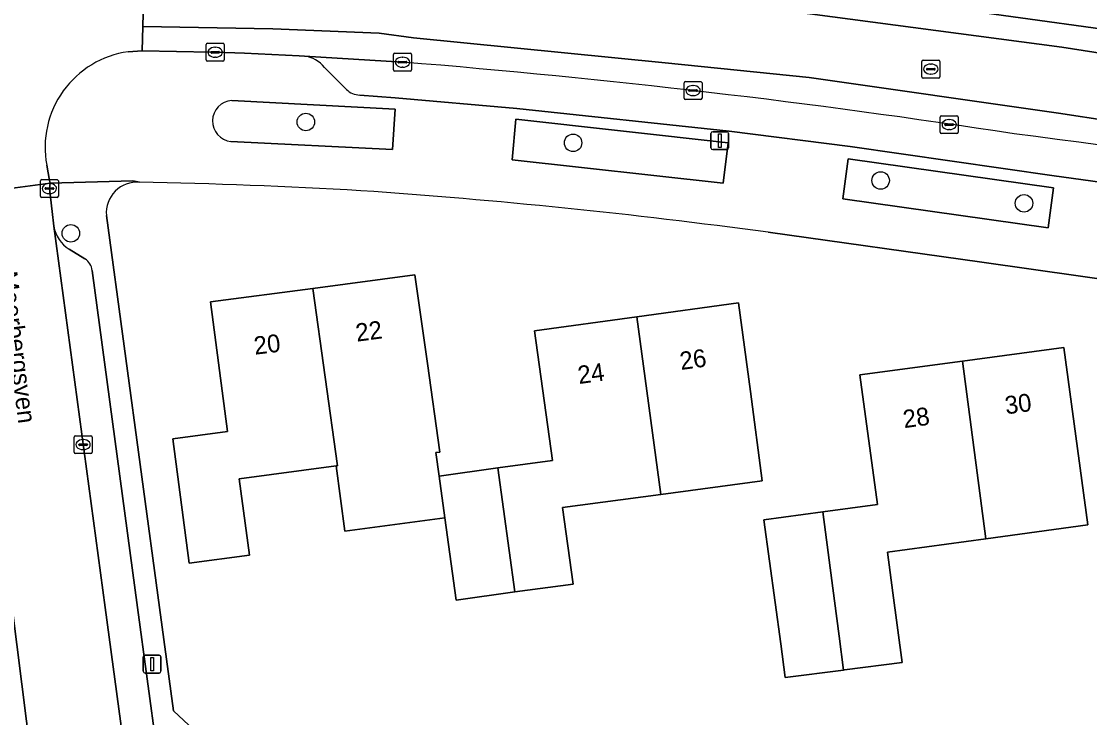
# Model space of a CAD drawing. Extents: x 163426 to 164192, y 380329 to 381641.
# Drawn here: x 163541.2 to 163600.9, y 381493.9 to 381532.7 of the extents above; entities that cross this region are included whole.
import ezdxf

# ---------------------------------------------------------------- set-up
doc = ezdxf.new("R2010")
doc.units = 0
for name, color, linetype in [('IMGEO_Boom', 7, 'Continuous'), ('IMGEO_Erf', 7, 'Continuous'), ('IMGEO_Groenvoorziening', 7, 'Continuous'), ('IMGEO_Kolk', 7, 'Continuous'), ('IMGEO_Lichtmast', 7, 'Continuous'), ('IMGEO_Openbare_ruimte_label', 7, 'Continuous'), ('IMGEO_Pand', 7, 'Continuous'), ('IMGEO_Pand_nummerreeks', 7, 'Continuous'), ('IMGEO_Parkeervlak_open', 7, 'Continuous'), ('IMGEO_Rijbaan_lokaal_gesloten', 7, 'Continuous'), ('IMGEO_Rijbaan_lokaal_open', 7, 'Continuous'), ('IMGEO_Rioolput', 7, 'Continuous'), ('IMGEO_Voetpad_open', 7, 'Continuous')]:
    doc.layers.add(name, color=color, linetype=linetype)

msp = doc.modelspace()

# ---------------------------------------------------------------- linework, layer by layer
at = {"layer": 'IMGEO_Boom'}
for centre in [(163557.068, 381527.122), (163572.006, 381525.959), (163589.196, 381523.856), (163597.213, 381522.583), (163543.931, 381520.904)]:
    msp.add_circle(centre, 0.489, dxfattribs=at)
at = {"layer": 'IMGEO_Erf'}
for points in [[(163545.916, 381521.903), (163548.887, 381500), (163549.67, 381494.227), (163550.532, 381493.434)], [(163605.887, 381517.723), (163594.855, 381519.3), (163582.902, 381520.963)]]:
    msp.add_lwpolyline(points, dxfattribs=at)
for points in [[(163572.008, 381501.314), (163568.746, 381500.875), (163565.47, 381500.413), (163564.837, 381505.006), (163559.247, 381504.265), (163558.763, 381507.917), (163553.347, 381507.199), (163553.912, 381502.937), (163550.542, 381502.49), (163549.622, 381509.429), (163552.695, 381509.837), (163551.736, 381517.073), (163557.46, 381517.832), (163563.164, 381518.588), (163563.861, 381513.637), (163564.559, 381508.685), (163564.341, 381508.656), (163564.514, 381507.348), (163567.807, 381507.801), (163570.854, 381508.221), (163569.857, 381515.453), (163575.574, 381516.241), (163581.259, 381517.024), (163581.92, 381512.068), (163582.584, 381507.089), (163576.903, 381506.323), (163571.419, 381505.584)], [(163583.863, 381496.093), (163583.61, 381497.971), (163582.674, 381504.908), (163585.975, 381505.353), (163589.017, 381505.763), (163588.042, 381512.998), (163593.766, 381513.769), (163599.441, 381514.534), (163600.109, 381509.579), (163600.778, 381504.614), (163595.086, 381503.847), (163589.579, 381503.104), (163589.886, 381500.825), (163590.41, 381496.934), (163587.169, 381496.518), (163587.125, 381496.512)]]:
    msp.add_lwpolyline(points, close=True, dxfattribs=at)
for centre, radius, start, end in [((163547.626, 381522.049), 1.716, 85.49823, 184.87321), ((163542.272, 381221.377), 302.433, 86.61127, 88.96009), ((163536.658, 381179.868), 344.216, 82.27916, 86.08677)]:
    msp.add_arc(centre, radius, start, end, dxfattribs=at)
at = {"layer": 'IMGEO_Groenvoorziening'}
msp.add_lwpolyline([(163552.881, 381526.038), (163561.901, 381525.595), (163562.068, 381527.847), (163552.926, 381528.321)], dxfattribs=at)
for points in [[(163580.403, 381523.702), (163580.684, 381525.956), (163568.805, 381527.282), (163568.603, 381525.017)], [(163598.571, 381521.209), (163598.858, 381523.438), (163587.389, 381525.064), (163587.085, 381522.83)]]:
    msp.add_lwpolyline(points, close=True, dxfattribs=at)
msp.add_arc((163552.99, 381527.178), 1.145, 93.19236, 264.54923, dxfattribs=at)
at = {"layer": 'IMGEO_Kolk'}
for p, q in [((163551.573, 381531.517), (163552.425, 381531.517)), ((163551.498, 381530.591), (163551.498, 381531.443)), ((163551.757, 381531.011), (163551.757, 381531.023)), ((163552.195, 381530.974), (163551.797, 381530.974)), ((163551.8, 381531.06), (163552.198, 381531.06)), ((163551.986, 381531.297), (163552.011, 381531.297)), ((163552.241, 381531.023), (163552.241, 381531.011)), ((163552.499, 381531.443), (163552.499, 381530.591)), ((163561.971, 381530.038), (163561.971, 381530.89)), ((163562.046, 381530.964), (163562.898, 381530.964)), ((163562.972, 381530.89), (163562.972, 381530.038)), ((163552.425, 381530.517), (163551.573, 381530.517)), ((163552.009, 381530.737), (163551.984, 381530.737)), ((163562.23, 381530.458), (163562.23, 381530.47)), ((163562.668, 381530.421), (163562.27, 381530.421)), ((163562.273, 381530.507), (163562.671, 381530.507)), ((163562.459, 381530.744), (163562.484, 381530.744)), ((163562.714, 381530.47), (163562.714, 381530.458)), ((163562.898, 381529.964), (163562.046, 381529.964)), ((163562.482, 381530.184), (163562.457, 381530.184)), ((163578.212, 381528.453), (163578.212, 381529.305)), ((163578.287, 381529.379), (163579.139, 381529.379)), ((163578.7, 381529.159), (163578.725, 381529.159)), ((163579.213, 381529.305), (163579.213, 381528.453)), ((163578.471, 381528.873), (163578.471, 381528.885)), ((163578.909, 381528.836), (163578.511, 381528.836)), ((163578.514, 381528.922), (163578.912, 381528.922)), ((163578.723, 381528.599), (163578.698, 381528.599)), ((163578.955, 381528.885), (163578.955, 381528.873)), ((163579.139, 381528.379), (163578.287, 381528.379)), ((163592.529, 381526.55), (163592.529, 381527.402)), ((163592.604, 381527.476), (163593.456, 381527.476)), ((163593.53, 381527.402), (163593.53, 381526.55)), ((163592.788, 381526.97), (163592.788, 381526.982)), ((163593.226, 381526.933), (163592.828, 381526.933)), ((163592.831, 381527.019), (163593.229, 381527.019)), ((163593.017, 381527.256), (163593.042, 381527.256)), ((163593.272, 381526.982), (163593.272, 381526.97)), ((163593.456, 381526.476), (163592.604, 381526.476)), ((163593.04, 381526.696), (163593.015, 381526.696)), ((163542.229, 381522.979), (163542.229, 381523.831)), ((163542.304, 381523.905), (163543.156, 381523.905)), ((163543.23, 381523.831), (163543.23, 381522.979)), ((163542.488, 381523.399), (163542.488, 381523.411)), ((163542.926, 381523.362), (163542.528, 381523.362)), ((163542.531, 381523.448), (163542.929, 381523.448)), ((163542.74, 381523.125), (163542.715, 381523.125)), ((163542.717, 381523.685), (163542.742, 381523.685)), ((163542.972, 381523.411), (163542.972, 381523.399)), ((163543.156, 381522.905), (163542.304, 381522.905)), ((163544.116, 381508.676), (163544.116, 381509.528)), ((163544.191, 381509.602), (163545.043, 381509.602)), ((163545.117, 381509.528), (163545.117, 381508.676)), ((163544.375, 381509.096), (163544.375, 381509.108)), ((163544.813, 381509.059), (163544.415, 381509.059)), ((163544.418, 381509.145), (163544.816, 381509.145)), ((163544.627, 381508.822), (163544.602, 381508.822)), ((163544.604, 381509.382), (163544.629, 381509.382)), ((163544.859, 381509.108), (163544.859, 381509.096)), ((163545.043, 381508.602), (163544.191, 381508.602))]:
    msp.add_line(p, q, dxfattribs=at)
for points in [[(163551.573, 381531.517), (163552.425, 381531.517)], [(163551.498, 381530.591), (163551.498, 381531.443)], [(163552.499, 381531.443), (163552.499, 381530.591)], [(163561.971, 381530.038), (163561.971, 381530.89)], [(163562.046, 381530.964), (163562.898, 381530.964)], [(163562.972, 381530.89), (163562.972, 381530.038)], [(163552.425, 381530.517), (163551.573, 381530.517)], [(163562.898, 381529.964), (163562.046, 381529.964)], [(163578.212, 381528.453), (163578.212, 381529.305)], [(163578.287, 381529.379), (163579.139, 381529.379)], [(163579.213, 381529.305), (163579.213, 381528.453)], [(163579.139, 381528.379), (163578.287, 381528.379)], [(163592.529, 381526.55), (163592.529, 381527.402)], [(163592.604, 381527.476), (163593.456, 381527.476)], [(163593.53, 381527.402), (163593.53, 381526.55)], [(163593.456, 381526.476), (163592.604, 381526.476)], [(163542.229, 381522.979), (163542.229, 381523.831)], [(163542.304, 381523.905), (163543.156, 381523.905)], [(163543.23, 381523.831), (163543.23, 381522.979)], [(163543.156, 381522.905), (163542.304, 381522.905)], [(163544.116, 381508.676), (163544.116, 381509.528)], [(163544.191, 381509.602), (163545.043, 381509.602)], [(163545.117, 381509.528), (163545.117, 381508.676)], [(163545.043, 381508.602), (163544.191, 381508.602)]]:
    msp.add_lwpolyline(points, dxfattribs=at)
for centre, radius, start, end in [((163551.575, 381531.441), 0.0765, 91.55205, 178.44795), ((163551.575, 381531.441), 0.0765, 91.55205, 178.44795), ((163552.423, 381531.441), 0.0765, 1.55205, 88.44795), ((163552.423, 381531.441), 0.0765, 1.55205, 88.44795), ((163551.797, 381531.02), 0.0403, 85.87752, 175.75265), ((163551.794, 381531.01), 0.0366, 178.93798, 274.71019), ((163552.198, 381531.017), 0.043, 264.86636, 352.45326), ((163552.202, 381531.022), 0.0386, 1.73085, 96.63898), ((163562.048, 381530.888), 0.0765, 91.55205, 178.44795), ((163562.048, 381530.888), 0.0765, 91.55205, 178.44795), ((163562.896, 381530.888), 0.0765, 1.55205, 88.44795), ((163562.896, 381530.888), 0.0765, 1.55205, 88.44795), ((163551.575, 381530.593), 0.0765, 181.55205, 268.44795), ((163551.575, 381530.593), 0.0765, 181.55205, 268.44795), ((163552.423, 381530.593), 0.0765, 271.55205, 358.44795), ((163552.423, 381530.593), 0.0765, 271.55205, 358.44795), ((163562.27, 381530.467), 0.0403, 85.87752, 175.75265), ((163562.267, 381530.457), 0.0366, 178.93798, 274.71019), ((163562.671, 381530.464), 0.043, 264.86636, 352.45326), ((163562.675, 381530.469), 0.0386, 1.73085, 96.63898), ((163562.048, 381530.04), 0.0765, 181.55205, 268.44795), ((163562.048, 381530.04), 0.0765, 181.55205, 268.44795), ((163562.896, 381530.04), 0.0765, 271.55205, 358.44795), ((163562.896, 381530.04), 0.0765, 271.55205, 358.44795), ((163578.289, 381529.303), 0.0765, 91.55205, 178.44795), ((163578.289, 381529.303), 0.0765, 91.55205, 178.44795), ((163579.137, 381529.303), 0.0765, 1.55205, 88.44795), ((163579.137, 381529.303), 0.0765, 1.55205, 88.44795), ((163578.511, 381528.882), 0.0403, 85.87752, 175.75265), ((163578.508, 381528.872), 0.0366, 178.93798, 274.71019), ((163578.912, 381528.879), 0.043, 264.86636, 352.45326), ((163578.916, 381528.884), 0.0386, 1.73085, 96.63898), ((163578.289, 381528.455), 0.0765, 181.55205, 268.44795), ((163578.289, 381528.455), 0.0765, 181.55205, 268.44795), ((163579.137, 381528.455), 0.0765, 271.55205, 358.44795), ((163579.137, 381528.455), 0.0765, 271.55205, 358.44795), ((163592.606, 381527.4), 0.0765, 91.55205, 178.44795), ((163592.606, 381527.4), 0.0765, 91.55205, 178.44795), ((163593.454, 381527.4), 0.0765, 1.55205, 88.44795), ((163593.454, 381527.4), 0.0765, 1.55205, 88.44795), ((163592.828, 381526.979), 0.0403, 85.87752, 175.75265), ((163592.825, 381526.969), 0.0366, 178.93798, 274.71019), ((163593.229, 381526.976), 0.043, 264.86636, 352.45326), ((163593.233, 381526.981), 0.0386, 1.73085, 96.63898), ((163592.606, 381526.552), 0.0765, 181.55205, 268.44795), ((163592.606, 381526.552), 0.0765, 181.55205, 268.44795), ((163593.454, 381526.552), 0.0765, 271.55205, 358.44795), ((163593.454, 381526.552), 0.0765, 271.55205, 358.44795), ((163542.306, 381523.829), 0.0765, 91.55205, 178.44795), ((163542.306, 381523.829), 0.0765, 91.55205, 178.44795), ((163543.154, 381523.829), 0.0765, 1.55205, 88.44795), ((163543.154, 381523.829), 0.0765, 1.55205, 88.44795), ((163542.528, 381523.408), 0.0403, 85.87752, 175.75265), ((163542.525, 381523.398), 0.0366, 178.93798, 274.71019), ((163542.929, 381523.405), 0.043, 264.86636, 352.45326), ((163542.933, 381523.41), 0.0386, 1.73085, 96.63898), ((163542.306, 381522.981), 0.0765, 181.55205, 268.44795), ((163542.306, 381522.981), 0.0765, 181.55205, 268.44795), ((163543.154, 381522.981), 0.0765, 271.55205, 358.44795), ((163543.154, 381522.981), 0.0765, 271.55205, 358.44795), ((163544.193, 381509.526), 0.0765, 91.55205, 178.44795), ((163544.193, 381509.526), 0.0765, 91.55205, 178.44795), ((163545.041, 381509.526), 0.0765, 1.55205, 88.44795), ((163545.041, 381509.526), 0.0765, 1.55205, 88.44795), ((163544.415, 381509.105), 0.0403, 85.87752, 175.75265), ((163544.412, 381509.095), 0.0366, 178.93798, 274.71019), ((163544.816, 381509.102), 0.043, 264.86636, 352.45326), ((163544.82, 381509.107), 0.0386, 1.73085, 96.63898), ((163544.193, 381508.678), 0.0765, 181.55205, 268.44795), ((163544.193, 381508.678), 0.0765, 181.55205, 268.44795), ((163545.041, 381508.678), 0.0765, 271.55205, 358.44795), ((163545.041, 381508.678), 0.0765, 271.55205, 358.44795)]:
    msp.add_arc(centre, radius, start, end, dxfattribs=at)
for centre, major_axis, ratio, start_param, end_param in [((163551.985, 381531.017), (-0.387, 0.002), 0.722429, 4.712389, 7.853982), ((163552.01, 381531.017), (-0.39, 0.002), 0.717154, 1.570796, 4.712389), ((163562.458, 381530.464), (-0.387, 0.002), 0.722429, 4.712389, 7.853982), ((163562.483, 381530.464), (-0.39, 0.002), 0.717154, 1.570796, 4.712389), ((163578.699, 381528.879), (-0.387, 0.002), 0.722429, 4.712389, 7.853982), ((163578.724, 381528.879), (-0.39, 0.002), 0.717154, 1.570796, 4.712389), ((163593.016, 381526.976), (-0.387, 0.002), 0.722429, 4.712389, 7.853982), ((163593.041, 381526.976), (-0.39, 0.002), 0.717154, 1.570796, 4.712389), ((163542.716, 381523.405), (-0.387, 0.002), 0.722429, 4.712389, 7.853982), ((163542.741, 381523.405), (-0.39, 0.002), 0.717154, 1.570796, 4.712389), ((163544.603, 381509.102), (-0.387, 0.002), 0.722429, 4.712389, 7.853982), ((163544.628, 381509.102), (-0.39, 0.002), 0.717154, 1.570796, 4.712389)]:
    msp.add_ellipse(centre, major_axis=major_axis, ratio=ratio, start_param=start_param, end_param=end_param, dxfattribs=at)
at = {"layer": 'IMGEO_Lichtmast'}
for p, q in [((163579.709, 381525.681), (163579.709, 381526.481)), ((163579.709, 381526.481), (163579.709, 381525.681)), ((163579.809, 381526.581), (163580.599, 381526.581)), ((163580.599, 381526.581), (163579.809, 381526.581)), ((163580.699, 381526.481), (163580.699, 381525.681)), ((163580.699, 381525.681), (163580.699, 381526.481)), ((163580.599, 381525.581), (163579.809, 381525.581)), ((163579.809, 381525.581), (163580.599, 381525.581)), ((163547.977, 381496.441), (163547.977, 381497.241)), ((163547.977, 381497.241), (163547.977, 381496.441)), ((163548.077, 381497.341), (163548.867, 381497.341)), ((163548.867, 381497.341), (163548.077, 381497.341)), ((163548.967, 381497.241), (163548.967, 381496.441)), ((163548.967, 381496.441), (163548.967, 381497.241)), ((163548.867, 381496.341), (163548.077, 381496.341)), ((163548.077, 381496.341), (163548.867, 381496.341))]:
    msp.add_line(p, q, dxfattribs=at)
for points in [[(163580.129, 381526.456), (163580.279, 381526.456), (163580.279, 381525.706), (163580.129, 381525.706), (163580.129, 381526.456)], [(163548.397, 381497.216), (163548.547, 381497.216), (163548.547, 381496.466), (163548.397, 381496.466), (163548.397, 381497.216)]]:
    msp.add_lwpolyline(points, dxfattribs=at)
for centre, start, end in [((163579.809, 381526.481), 90, 180), ((163579.809, 381526.481), 90, 180), ((163580.599, 381526.481), 0, 90), ((163580.599, 381526.481), 360, 90), ((163579.809, 381525.681), 180, 270), ((163579.809, 381525.681), 180, 270), ((163580.599, 381525.681), 270, 0), ((163580.599, 381525.681), 270, 0), ((163548.077, 381497.241), 90, 180), ((163548.077, 381497.241), 90, 180), ((163548.867, 381497.241), 0, 90), ((163548.867, 381497.241), 360, 90), ((163548.077, 381496.441), 180, 270), ((163548.077, 381496.441), 180, 270), ((163548.867, 381496.441), 270, 0), ((163548.867, 381496.441), 270, 0)]:
    msp.add_arc(centre, 0.1, start, end, dxfattribs=at)
at = {"layer": 'IMGEO_Pand'}
for points in [[(163563.861, 381513.637), (163563.164, 381518.588), (163557.46, 381517.832), (163558.841, 381507.927), (163558.763, 381507.917), (163559.247, 381504.265), (163564.837, 381505.006), (163564.514, 381507.348), (163564.341, 381508.656), (163564.559, 381508.685)], [(163557.46, 381517.832), (163551.736, 381517.073), (163552.695, 381509.837), (163549.622, 381509.429), (163550.542, 381502.49), (163553.912, 381502.937), (163553.347, 381507.199), (163558.763, 381507.917), (163558.841, 381507.927)], [(163575.574, 381516.241), (163576.903, 381506.323), (163582.584, 381507.089), (163581.92, 381512.068), (163581.259, 381517.024)], [(163568.746, 381500.875), (163572.008, 381501.314), (163571.419, 381505.584), (163576.903, 381506.323), (163575.574, 381516.241), (163569.857, 381515.453), (163570.854, 381508.221), (163567.807, 381507.801)], [(163593.766, 381513.769), (163595.086, 381503.847), (163600.778, 381504.614), (163600.109, 381509.579), (163599.441, 381514.534)], [(163593.766, 381513.769), (163588.042, 381512.998), (163589.017, 381505.763), (163585.975, 381505.353), (163586.627, 381500.386), (163586.881, 381498.412), (163587.125, 381496.512), (163587.169, 381496.518), (163590.41, 381496.934), (163589.886, 381500.825), (163589.579, 381503.104), (163595.086, 381503.847)], [(163567.807, 381507.801), (163564.514, 381507.348), (163564.837, 381505.006), (163565.47, 381500.413), (163568.746, 381500.875)], [(163585.975, 381505.353), (163582.674, 381504.908), (163583.61, 381497.971), (163583.863, 381496.093), (163587.125, 381496.512), (163586.881, 381498.412), (163586.627, 381500.386)]]:
    msp.add_lwpolyline(points, close=True, dxfattribs=at)
at = {"layer": 'IMGEO_Parkeervlak_open'}
for points in [[(163562.468, 381530.465), (163556.995, 381530.807)], [(163558.11, 381530.167), (163559.339, 381528.947)], [(163560.078, 381528.63), (163562.067, 381528.473), (163568.853, 381527.876), (163580.723, 381526.608), (163587.493, 381525.756), (163598.904, 381524.107), (163605.668, 381523.18), (163617.09, 381521.384), (163623.843, 381520.185), (163631.564, 381518.689)], [(163542.971, 381521.306), (163545.852, 381500), (163547.83, 381485.368)], [(163544.715, 381519.472), (163543.839, 381520.017)], [(163549.225, 381488.332), (163548.727, 381492.039), (163547.658, 381500), (163545.129, 381518.832)], [(163543.08, 381480.808), (163540.658, 381500)]]:
    msp.add_lwpolyline(points, dxfattribs=at)
for centre, radius, start, end in [((163556.74, 381529.072), 1.754, 38.64313, 81.646), ((163524.908, 381061.626), 470.341, 81.22439, 85.41971), ((163560.091, 381529.681), 1.051, 224.28521, 269.28019), ((163534.952, 381040.595), 489.77, 78.22483, 82.76111), ((163544.851, 381521.635), 1.909, 189.93535, 237.97653), ((163544.244, 381518.714), 0.893, 7.62641, 58.16923)]:
    msp.add_arc(centre, radius, start, end, dxfattribs=at)
at = {"layer": 'IMGEO_Rijbaan_lokaal_gesloten'}
for points in [[(163559.001, 381537.226), (163558.582, 381537.247), (163553.187, 381537.462), (163549.115, 381537.589), (163548.76, 381537.565), (163548.094, 381537.571), (163548.052, 381536.046), (163555.158, 381535.861), (163560.919, 381535.613), (163562.839, 381535.489), (163572.061, 381534.748), (163581.725, 381533.632), (163599.32, 381531.308), (163615.18, 381528.829)], [(163615.18, 381528.829), (163599.32, 381531.308), (163581.725, 381533.632), (163572.061, 381534.748), (163562.839, 381535.489), (163560.919, 381535.613), (163555.158, 381535.861), (163548.052, 381536.046), (163547.954, 381532.452), (163555.219, 381532.328), (163561.167, 381532.08), (163563.087, 381531.832), (163577.151, 381530.437), (163585.206, 381529.6), (163599.145, 381527.617), (163613.765, 381525.385)], [(163604.188, 381531.959), (163594.44, 381533.289), (163588.057, 381534.207), (163573.837, 381535.993), (163573.445, 381536.037)], [(163700.065, 381502.483), (163694.985, 381504.466), (163683.71, 381508.557), (163667.974, 381513.64), (163652.486, 381517.73), (163630.245, 381522.472), (163613.765, 381525.385), (163599.145, 381527.617), (163585.206, 381529.6), (163577.151, 381530.437), (163563.087, 381531.832), (163561.167, 381532.08), (163555.219, 381532.328), (163547.954, 381532.452), (163547.917, 381531.089), (163551.761, 381531.019), (163551.999, 381531.018), (163553.631, 381530.975), (163556.689, 381530.826), (163556.995, 381530.807), (163562.468, 381530.465)]]:
    msp.add_lwpolyline(points, dxfattribs=at)
for centre, radius, start, end in [((163524.908, 381061.626), 470.341, 81.22439, 85.41971), ((163534.952, 381040.595), 489.77, 78.22483, 82.76111)]:
    msp.add_arc(centre, radius, start, end, dxfattribs=at)
at = {"layer": 'IMGEO_Rijbaan_lokaal_open'}
for points in [[(163547.135, 381531.047), (163547.917, 381531.089), (163547.954, 381532.452), (163548.052, 381536.046), (163548.094, 381537.571), (163543.273, 381537.577), (163540.48, 381537.573), (163540.188, 381535.56), (163527.864, 381534.283)], [(163537.28, 381526.001), (163537.586, 381523.962), (163537.726, 381523.034), (163542.764, 381523.704), (163542.736, 381523.861), (163542.581, 381524.716)]]:
    msp.add_lwpolyline(points, dxfattribs=at)
msp.add_lwpolyline([(163547.714, 381448.459), (163552.773, 381449.148), (163551.848, 381456.16), (163547.979, 381484.273), (163547.83, 381485.368), (163545.852, 381500), (163542.971, 381521.306), (163542.879, 381522.123), (163542.729, 381523.405), (163542.764, 381523.704), (163537.726, 381523.034), (163537.691, 381522.857), (163537.994, 381521.009), (163538.748, 381515.131), (163540.658, 381500), (163543.08, 381480.808), (163547.416, 381450.538)], close=True, dxfattribs=at)
msp.add_arc((163547.882, 381525.706), 5.393, 97.96215, 190.58158, dxfattribs=at)
at = {"layer": 'IMGEO_Rioolput'}
for p, q in [((163591.503, 381529.651), (163591.503, 381530.503)), ((163591.578, 381530.577), (163592.43, 381530.577)), ((163591.991, 381530.357), (163592.016, 381530.357)), ((163592.504, 381530.503), (163592.504, 381529.651)), ((163591.762, 381530.071), (163591.762, 381530.083)), ((163592.2, 381530.034), (163591.802, 381530.034)), ((163591.805, 381530.12), (163592.203, 381530.12)), ((163592.014, 381529.797), (163591.989, 381529.797)), ((163592.246, 381530.083), (163592.246, 381530.071)), ((163592.43, 381529.577), (163591.578, 381529.577))]:
    msp.add_line(p, q, dxfattribs=at)
for points in [[(163591.503, 381529.651), (163591.503, 381530.503)], [(163591.578, 381530.577), (163592.43, 381530.577)], [(163592.504, 381530.503), (163592.504, 381529.651)], [(163592.43, 381529.577), (163591.578, 381529.577)]]:
    msp.add_lwpolyline(points, dxfattribs=at)
for centre, radius, start, end in [((163591.58, 381530.501), 0.0765, 91.55205, 178.44795), ((163591.58, 381530.501), 0.0765, 91.55205, 178.44795), ((163592.428, 381530.501), 0.0765, 1.55205, 88.44795), ((163592.428, 381530.501), 0.0765, 1.55205, 88.44795), ((163591.802, 381530.08), 0.0403, 85.87752, 175.75265), ((163591.799, 381530.07), 0.0366, 178.93798, 274.71019), ((163592.203, 381530.077), 0.043, 264.86636, 352.45326), ((163592.207, 381530.082), 0.0386, 1.73085, 96.63898), ((163591.58, 381529.653), 0.0765, 181.55205, 268.44795), ((163591.58, 381529.653), 0.0765, 181.55205, 268.44795), ((163592.428, 381529.653), 0.0765, 271.55205, 358.44795), ((163592.428, 381529.653), 0.0765, 271.55205, 358.44795)]:
    msp.add_arc(centre, radius, start, end, dxfattribs=at)
for centre, major_axis, ratio, start_param, end_param in [((163591.99, 381530.077), (-0.387, 0.002), 0.722429, 4.712389, 7.853982), ((163592.015, 381530.077), (-0.39, 0.002), 0.717154, 1.570796, 4.712389)]:
    msp.add_ellipse(centre, major_axis=major_axis, ratio=ratio, start_param=start_param, end_param=end_param, dxfattribs=at)
at = {"layer": 'IMGEO_Voetpad_open'}
for points in [[(163588.057, 381534.207), (163594.44, 381533.289), (163604.188, 381531.959)], [(163556.995, 381530.807), (163556.689, 381530.826), (163553.631, 381530.975), (163551.999, 381531.018), (163551.761, 381531.019), (163547.917, 381531.089), (163547.135, 381531.047)], [(163559.339, 381528.947), (163558.11, 381530.167)], [(163631.564, 381518.689), (163623.843, 381520.185), (163617.09, 381521.384), (163605.668, 381523.18), (163598.904, 381524.107), (163587.493, 381525.756), (163580.723, 381526.608), (163568.853, 381527.876), (163562.067, 381528.473), (163560.078, 381528.63)], [(163552.926, 381528.321), (163562.068, 381527.847), (163561.901, 381525.595), (163552.881, 381526.038)], [(163542.581, 381524.716), (163542.736, 381523.861), (163542.764, 381523.704), (163547.4, 381523.838), (163547.761, 381523.76)], [(163547.761, 381523.76), (163547.4, 381523.838), (163542.764, 381523.704), (163542.729, 381523.405), (163542.879, 381522.123), (163542.971, 381521.306)], [(163571.177, 381345.417), (163569.239, 381353.811), (163569.01, 381355.444), (163568.044, 381362.93), (163566.405, 381375.146), (163566.206, 381376.628), (163557.232, 381443.507), (163556.995, 381445.271), (163550.532, 381493.434), (163549.67, 381494.227), (163548.887, 381500), (163545.916, 381521.903)], [(163582.902, 381520.963), (163594.855, 381519.3), (163605.887, 381517.723)], [(163543.839, 381520.017), (163544.715, 381519.472)], [(163545.129, 381518.832), (163547.658, 381500), (163548.727, 381492.039), (163549.144, 381492.08), (163549.638, 381488.335), (163549.225, 381488.332)]]:
    msp.add_lwpolyline(points, dxfattribs=at)
for points in [[(163580.403, 381523.702), (163568.603, 381525.017), (163568.805, 381527.282), (163580.684, 381525.956)], [(163598.571, 381521.209), (163587.085, 381522.83), (163587.389, 381525.064), (163598.858, 381523.438)]]:
    msp.add_lwpolyline(points, close=True, dxfattribs=at)
for centre, radius, start, end in [((163547.882, 381525.706), 5.393, 97.96215, 190.58158), ((163556.74, 381529.072), 1.754, 38.64313, 81.646), ((163560.091, 381529.681), 1.051, 224.28521, 269.28019), ((163552.99, 381527.178), 1.145, 93.19236, 264.54923), ((163547.626, 381522.049), 1.716, 85.49823, 184.87321), ((163542.272, 381221.377), 302.433, 86.61127, 88.96009), ((163536.658, 381179.868), 344.216, 82.27916, 86.08677), ((163544.851, 381521.635), 1.909, 189.93535, 237.97653), ((163544.244, 381518.714), 0.893, 7.62641, 58.16923)]:
    msp.add_arc(centre, radius, start, end, dxfattribs=at)

# ---------------------------------------------------------------- texts
at = {"layer": 'IMGEO_Openbare_ruimte_label'}
msp.add_text('Meerbergsven', height=1, rotation=277.18188, dxfattribs=at).set_placement((163539.931, 381518.723))
at = {"layer": 'IMGEO_Pand_nummerreeks'}
for s, rotation, p in [('22', 7.55158, (163559.916, 381514.849)), ('20', 6.88122, (163554.22, 381514.122)), ('26', 7.84498, (163578.037, 381513.269)), ('24', 7.84498, (163572.336, 381512.484)), ('30', 7.67431, (163596.214, 381510.789)), ('28', 7.6719, (163590.514, 381510.021))]:
    msp.add_text(s, height=1, rotation=rotation, dxfattribs=at).set_placement(p)

doc.saveas('drawing.dxf')
